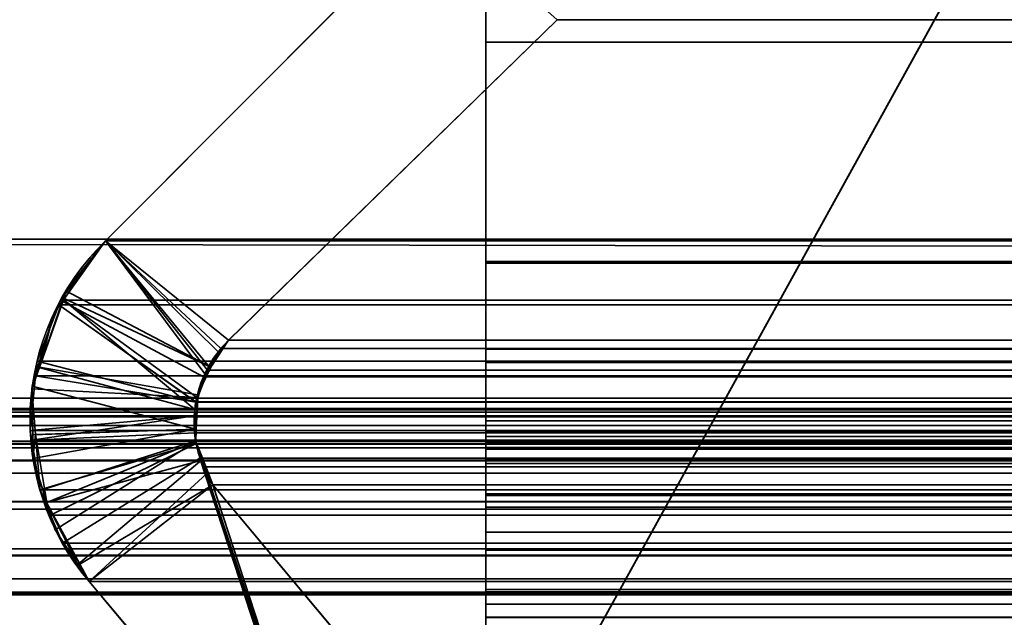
# Model space of a CAD drawing. Header units: millimetres. Extents: x -603 to 3703, y -115 to 249.
# Tile 556 of 656: x 1038.23 to 1041.97, y 1.21 to 3.48. Entities that reach past the tile are written whole.
import ezdxf

# ---------------------------------------------------------------- set-up
doc = ezdxf.new("R2010")
doc.units = ezdxf.units.MM
doc.layers.add('152', color=7, linetype='Continuous', true_color=0xffffff)

# ---------------------------------------------------------------- blocks, each defined once
blk = doc.blocks.new('UG_SURFACE_002')
at = {"layer": '152', "color": 252, "linetype": 'Continuous', "lineweight": 35}
for points in [[(2165, -13.4, 2212.25), (2165, 230.4, 2212.25), (835, 230.4, 2212.25), (835, -13.4, 2212.25)], [(985, -13.4, 2062.2499), (985, 230.4, 2062.2499), (2015.0001, 230.4, 2062.2499), (2015.0001, -13.4, 2062.2499)]]:
    blk.add_3dface(points, dxfattribs=at)
blk = doc.blocks.new('UG_SURFACE_113')
at = {"layer": '152', "color": 7, "linetype": 'Continuous', "lineweight": 35}
for points in [[(1040.271, 3.4787, -8.75), (1039.0229, 2.2621, -8.75), (1038.5557, 2.6395, -8.75), (1039.8064, 3.8936, -8.75)], [(1039.0229, 2.2621, 2008.2271), (1040.271, 3.4787, 2006.979), (1039.8064, 3.8936, 2007.4437), (1038.5557, 2.6395, 2008.6942)], [(1039.8064, 3.8936, -8.75), (1038.5557, 2.6395, -8.75), (1038.5557, 2.6395, 2008.6942), (1039.8064, 3.8936, 2007.4437)], [(1040.271, 3.4787, 2006.979), (1039.0229, 2.2621, 2008.2271), (1039.0229, 2.2621, -8.75), (1040.271, 3.4787, -8.75)], [(1038.9063, 2.0413, 2008.3437), (1038.9322, 2.1339, 2008.3179), (1038.5557, 2.6395, 2008.6942), (1038.396, 2.4145, 2008.8539)], [(1038.4043, 2.4487, -8.75), (1038.396, 2.4145, 2008.8539), (1038.5557, 2.6395, 2008.6942)], [(1038.4043, 2.4487, -8.75), (1038.5557, 2.6395, -8.75), (1038.983, 2.2174, -8.75), (1038.955, 2.1594, -8.75)], [(1038.5557, 2.6395, 2008.6942), (1038.5557, 2.6395, -8.75), (1038.4043, 2.4487, -8.75)], [(1039.0229, 2.2621, -8.75), (1038.983, 2.2174, -8.75), (1038.5557, 2.6395, -8.75)], [(1038.5557, 2.6395, 2008.6942), (1038.9322, 2.1339, 2008.3179), (1038.95, 2.1591, 2008.3001)], [(1038.95, 2.1591, 2008.3001), (1039.0229, 2.2621, 2008.2271), (1038.5557, 2.6395, 2008.6942)], [(1038.955, 2.1594, -8.75), (1038.395, 2.4216, -8.75), (1038.4043, 2.4487, -8.75)], [(1038.4043, 2.4487, -8.75), (1038.395, 2.4216, -8.75), (1038.396, 2.4145, 2008.8539)], [(1038.396, 2.4145, 2008.8539), (1038.357, 2.3595, 2008.893), (1038.2984, 2.1593, 2008.9517), (1038.8944, 1.9984, 2008.3556)], [(1038.955, 2.1594, -8.75), (1038.9044, 2.0549, -8.75), (1038.3043, 2.1591, -8.75), (1038.395, 2.4216, -8.75)], [(1038.396, 2.4145, 2008.8539), (1038.395, 2.4216, -8.75), (1038.3043, 2.1591, -8.75)], [(1038.3043, 2.1591, -8.75), (1038.357, 2.3595, 2008.893), (1038.396, 2.4145, 2008.8539)], [(1038.396, 2.4145, 2008.8539), (1038.8944, 1.9984, 2008.3556), (1038.9063, 2.0413, 2008.3437)], [(1038.3043, 2.1591, -8.75), (1038.2984, 2.1593, 2008.9517), (1038.357, 2.3595, 2008.893)], [(1039.0229, 2.2621, 2008.2271), (1038.95, 2.1591, 2008.3001), (1038.955, 2.1594, -8.75)], [(1038.955, 2.1594, -8.75), (1038.983, 2.2174, -8.75), (1039.0229, 2.2621, 2008.2271)], [(1038.983, 2.2174, -8.75), (1039.0229, 2.2621, -8.75), (1039.0229, 2.2621, 2008.2271)], [(1038.2758, 2.0769, -8.75), (1038.2771, 2.0869, 2008.9729), (1038.2984, 2.1593, 2008.9517)], [(1038.2984, 2.1593, 2008.9517), (1038.3043, 2.1591, -8.75), (1038.2758, 2.0769, -8.75)], [(1038.2758, 2.0769, -8.75), (1038.3043, 2.1591, -8.75), (1038.9044, 2.0549, -8.75), (1038.904, 2.0437, -8.75)], [(1038.8967, 1.9241, 2008.3532), (1038.8944, 1.9984, 2008.3556), (1038.2984, 2.1593, 2008.9517), (1038.2771, 2.0869, 2008.9729)], [(1038.904, 2.0437, -8.75), (1038.9044, 2.0549, -8.75), (1038.95, 2.1591, 2008.3001)], [(1038.95, 2.1591, 2008.3001), (1038.9322, 2.1339, 2008.3179), (1038.904, 2.0437, -8.75)], [(1038.9322, 2.1339, 2008.3179), (1038.9063, 2.0413, 2008.3437), (1038.904, 2.0437, -8.75)], [(1038.9044, 2.0549, -8.75), (1038.955, 2.1594, -8.75), (1038.95, 2.1591, 2008.3001)], [(1038.2788, 1.902, 2008.9712), (1038.2771, 2.0869, 2008.9729), (1038.2758, 2.0769, -8.75)], [(1038.904, 2.0437, -8.75), (1038.8993, 1.9236, -8.75), (1038.2897, 1.9034, -8.75), (1038.2758, 2.0769, -8.75)], [(1038.2758, 2.0769, -8.75), (1038.2897, 1.9034, -8.75), (1038.2788, 1.902, 2008.9712)], [(1038.2771, 2.0869, 2008.9729), (1038.2788, 1.902, 2008.9712), (1038.8967, 1.9241, 2008.3532)], [(1038.9063, 2.0413, 2008.3437), (1038.8944, 1.9984, 2008.3556), (1038.8993, 1.9236, -8.75)], [(1038.8993, 1.9236, -8.75), (1038.904, 2.0437, -8.75), (1038.9063, 2.0413, 2008.3437)], [(1038.8944, 1.9984, 2008.3556), (1038.8967, 1.9241, 2008.3532), (1038.8993, 1.9236, -8.75)], [(1038.8967, 1.9241, 2008.3532), (1038.2788, 1.902, 2008.9712), (1038.2797, 1.8123, 2008.9703)], [(1038.2797, 1.8123, 2008.9703), (1038.3317, 1.6459, 2008.9183), (1038.8981, 1.8769, 2008.3518), (1038.8967, 1.9241, 2008.3532)], [(1038.8993, 1.9236, -8.75), (1038.8976, 1.8796, -8.75), (1038.3066, 1.6913, -8.75), (1038.2897, 1.9034, -8.75)], [(1038.8993, 1.9236, -8.75), (1038.8967, 1.9241, 2008.3532), (1038.8981, 1.8769, 2008.3518)], [(1038.8981, 1.8769, 2008.3518), (1038.8976, 1.8796, -8.75), (1038.8993, 1.9236, -8.75)], [(1038.2797, 1.8123, 2008.9703), (1038.2788, 1.902, 2008.9712), (1038.2897, 1.9034, -8.75)], [(1038.3317, 1.6459, 2008.9183), (1038.2797, 1.8123, 2008.9703), (1038.2897, 1.9034, -8.75)], [(1038.2897, 1.9034, -8.75), (1038.3066, 1.6913, -8.75), (1038.3317, 1.6459, 2008.9183)], [(1038.3315, 1.645, -8.75), (1038.3066, 1.6913, -8.75), (1038.8976, 1.8796, -8.75), (1038.9258, 1.8076, -8.75)], [(1038.8981, 1.8769, 2008.3518), (1038.3317, 1.6459, 2008.9183), (1038.3643, 1.542, 2008.8856)], [(1038.3643, 1.542, 2008.8856), (1038.45, 1.4105, 2008.8), (1038.9214, 1.807, 2008.3287), (1038.8981, 1.8769, 2008.3518)], [(1038.8976, 1.8796, -8.75), (1038.8981, 1.8769, 2008.3518), (1038.9214, 1.807, 2008.3287)], [(1038.9214, 1.807, 2008.3287), (1038.9258, 1.8076, -8.75), (1038.8976, 1.8796, -8.75)], [(1038.9258, 1.8076, -8.75), (1038.9628, 1.7131, -8.75), (1038.4572, 1.4111, -8.75), (1038.3315, 1.645, -8.75)], [(1038.45, 1.4105, 2008.8), (1038.4927, 1.345, 2008.7574), (1038.939, 1.754, 2008.311), (1038.9214, 1.807, 2008.3287)], [(1038.9258, 1.8076, -8.75), (1038.9214, 1.807, 2008.3287), (1038.939, 1.754, 2008.311)], [(1038.9258, 1.8076, -8.75), (1038.939, 1.754, 2008.311), (1038.9628, 1.7131, 2008.2872)], [(1038.9628, 1.7131, 2008.2872), (1038.9628, 1.7131, -8.75), (1038.9258, 1.8076, -8.75)], [(1038.9628, 1.7131, 2008.2872), (1038.939, 1.754, 2008.311), (1038.4927, 1.345, 2008.7574)], [(1038.3066, 1.6913, -8.75), (1038.3315, 1.645, -8.75), (1038.3317, 1.6459, 2008.9183)], [(1038.4927, 1.345, -8.75), (1038.4572, 1.4111, -8.75), (1038.9628, 1.7131, -8.75)], [(1038.9628, 1.7131, -8.75), (1039.515, 1.0529, -8.75), (1039.4311, 0.2303, -8.75), (1038.4927, 1.345, -8.75)], [(1039.515, 1.0529, 2007.735), (1038.9628, 1.7131, 2008.2872), (1038.4927, 1.345, 2008.7574), (1039.4311, 0.2303, 2007.8189)], [(1038.9628, 1.7131, 2008.2872), (1039.515, 1.0529, 2007.735), (1039.515, 1.0529, -8.75), (1038.9628, 1.7131, -8.75)], [(1038.3643, 1.542, 2008.8856), (1038.3317, 1.6459, 2008.9183), (1038.3315, 1.645, -8.75)], [(1038.3315, 1.645, -8.75), (1038.4572, 1.4111, -8.75), (1038.45, 1.4105, 2008.8)], [(1038.45, 1.4105, 2008.8), (1038.3643, 1.542, 2008.8856), (1038.3315, 1.645, -8.75)], [(1038.4927, 1.345, 2008.7574), (1038.45, 1.4105, 2008.8), (1038.4572, 1.4111, -8.75)], [(1038.4572, 1.4111, -8.75), (1038.4927, 1.345, -8.75), (1038.4927, 1.345, 2008.7574)], [(1038.4927, 1.345, -8.75), (1039.4311, 0.2303, -8.75), (1039.4311, 0.2303, 2007.8189), (1038.4927, 1.345, 2008.7574)]]:
    blk.add_3dface(points, dxfattribs=at)
blk = doc.blocks.new('UG_SURFACE_114')
at = {"layer": '152', "color": 7, "linetype": 'Continuous', "lineweight": 35}
for points in [[(1974.175, 2.6459, 2021.425), (1974.1284, 5.9608, 2021.3785), (1025.8716, 5.9608, 2021.3785), (1025.825, 2.6459, 2021.425)], [(1026.7951, 2.0412, 2020.4549), (1026.8776, 4.9715, 2020.3724), (1973.1224, 4.9715, 2020.3724), (1973.2049, 2.0412, 2020.4549)], [(1038.5557, 2.6395, 2008.6942), (1039.8064, 3.8936, 2007.4437), (1040.271, 3.4787, 2006.979), (1039.0229, 2.2621, 2008.2271)], [(1039.8064, 3.8936, 2007.4437), (1038.5557, 2.6395, 2008.6942), (1961.4443, 2.6395, 2008.6942), (1960.1936, 3.8936, 2007.4437)], [(1959.729, 3.4787, 2006.979), (1960.9771, 2.2621, 2008.2271), (1039.0229, 2.2621, 2008.2271), (1040.271, 3.4787, 2006.979)], [(1974.1695, 1.0733, 2021.4195), (1025.825, 2.6459, 2021.425), (1025.7392, 0.3108, 2021.5108)], [(1974.1695, 1.0733, 2021.4195), (1974.175, 2.6459, 2021.425), (1025.825, 2.6459, 2021.425)], [(1038.9432, 2.1485, 2008.307), (1038.927, 2.1222, 2008.3232), (1038.3841, 2.4134, 2008.8658), (1038.5557, 2.6395, 2008.6942)], [(1961.6159, 2.4134, 2008.8658), (1961.4443, 2.6395, 2008.6942), (1038.5557, 2.6395, 2008.6942), (1038.3841, 2.4134, 2008.8658)], [(1038.5557, 2.6395, 2008.6942), (1038.9938, 2.2307, 2008.2562), (1038.9432, 2.1485, 2008.307)], [(1039.0229, 2.2621, 2008.2271), (1038.9938, 2.2307, 2008.2562), (1038.5557, 2.6395, 2008.6942)], [(1038.8983, 2.026, 2008.3516), (1038.295, 2.1819, 2008.955), (1038.3775, 2.3964, 2008.8725)], [(1961.705, 2.1819, 2008.955), (1961.6225, 2.3964, 2008.8725), (1038.3775, 2.3964, 2008.8725), (1038.295, 2.1819, 2008.955)], [(1038.3775, 2.3964, 2008.8725), (1038.3841, 2.4134, 2008.8658), (1038.927, 2.1222, 2008.3232), (1038.8988, 2.0275, 2008.3513)], [(1038.3841, 2.4134, 2008.8658), (1038.3775, 2.3964, 2008.8725), (1961.6225, 2.3964, 2008.8725)], [(1038.8988, 2.0275, 2008.3513), (1038.8983, 2.026, 2008.3516), (1038.3775, 2.3964, 2008.8725)], [(1038.3841, 2.4134, 2008.8658), (1961.6225, 2.3964, 2008.8725), (1961.6159, 2.4134, 2008.8658)], [(1961.0555, 2.1585, 2008.3055), (1038.9938, 2.2307, 2008.2562), (1039.0229, 2.2621, 2008.2271)], [(1039.0229, 2.2621, 2008.2271), (1960.9771, 2.2621, 2008.2271), (1961.0555, 2.1585, 2008.3055)], [(1961.0584, 2.151, 2008.3084), (1038.9432, 2.1485, 2008.307), (1038.9938, 2.2307, 2008.2562)], [(1961.0555, 2.1585, 2008.3055), (1961.0584, 2.151, 2008.3084), (1038.9938, 2.2307, 2008.2562)], [(1038.2897, 2.1271, 2008.9602), (1038.295, 2.1819, 2008.955), (1038.8983, 2.026, 2008.3516)], [(1038.295, 2.1819, 2008.955), (1038.2897, 2.1271, 2008.9602), (1961.7103, 2.1271, 2008.9602)], [(1038.295, 2.1819, 2008.955), (1961.7103, 2.1271, 2008.9602), (1961.705, 2.1819, 2008.955)], [(1961.0955, 2.0554, 2008.3454), (1038.927, 2.1222, 2008.3232), (1038.9432, 2.1485, 2008.307)], [(1038.9432, 2.1485, 2008.307), (1961.0584, 2.151, 2008.3084), (1961.0955, 2.0554, 2008.3454)], [(1038.8983, 2.026, 2008.3516), (1038.8924, 1.975, 2008.3575), (1038.2693, 1.9194, 2008.9808), (1038.2897, 2.1271, 2008.9602)], [(1961.7307, 1.9194, 2008.9808), (1038.2897, 2.1271, 2008.9602), (1038.2693, 1.9194, 2008.9808)], [(1961.7307, 1.9194, 2008.9808), (1961.7103, 2.1271, 2008.9602), (1038.2897, 2.1271, 2008.9602)], [(1961.0989, 2.027, 2008.3489), (1038.8988, 2.0275, 2008.3513), (1038.927, 2.1222, 2008.3232)], [(1961.0955, 2.0554, 2008.3454), (1961.0989, 2.027, 2008.3489), (1038.927, 2.1222, 2008.3232)], [(1026.7959, 2.002, 2020.4542), (1026.7951, 2.0412, 2020.4549), (1973.2049, 2.0412, 2020.4549)], [(1026.7959, 2.002, 2020.4542), (1973.2049, 2.0412, 2020.4549), (1973.2012, 1.9603, 2020.4513)], [(1038.8924, 1.975, 2008.3575), (1038.8983, 2.026, 2008.3516), (1961.1057, 1.9097, 2008.3556)], [(1961.1082, 1.9483, 2008.3582), (1038.8983, 2.026, 2008.3516), (1038.8988, 2.0275, 2008.3513)], [(1961.1082, 1.9483, 2008.3582), (1961.1057, 1.9097, 2008.3556), (1038.8983, 2.026, 2008.3516)], [(1038.8988, 2.0275, 2008.3513), (1961.0989, 2.027, 2008.3489), (1961.1082, 1.9483, 2008.3582)], [(1026.7959, 2.002, 2020.4542), (1973.2012, 1.9603, 2020.4513), (1973.1883, 1.8784, 2020.4382)], [(1973.1883, 1.8784, 2020.4382), (1026.8117, 1.8784, 2020.4382), (1026.7959, 2.002, 2020.4542)], [(1029.6266, 1.997, 2017.6234), (1027.7102, 1.295, 2019.5398), (1972.2898, 1.295, 2019.5398), (1970.3734, 1.997, 2017.6234)], [(1029.6266, 1.997, 2017.6234), (1970.3734, 1.997, 2017.6234), (1970.2933, 2.0043, 2017.5433)], [(1970.2933, 2.0043, 2017.5433), (1029.7083, 1.9879, 2017.5416), (1029.6266, 1.997, 2017.6234)], [(1970.2933, 2.0043, 2017.5433), (1970.291, 2.0038, 2017.5412), (1029.7083, 1.9879, 2017.5416)], [(1029.8337, 1.974, 2017.4162), (1029.7083, 1.9879, 2017.5416), (1970.291, 2.0038, 2017.5412)], [(1970.291, 2.0038, 2017.5412), (1970.1668, 1.974, 2017.4167), (1029.8337, 1.974, 2017.4162)], [(1029.8662, 1.9704, 2017.3838), (1029.8337, 1.974, 2017.4162), (1970.1668, 1.974, 2017.4167)], [(1029.8662, 1.9704, 2017.3838), (1970.1668, 1.974, 2017.4167), (1970.1148, 1.9616, 2017.365)], [(1970.1148, 1.9616, 2017.365), (1029.9113, 1.938, 2017.3388), (1029.8662, 1.9704, 2017.3838)], [(1970.1148, 1.9616, 2017.365), (1970.0878, 1.941, 2017.3378), (1029.9113, 1.938, 2017.3388)], [(1038.2754, 1.8818, 2008.9746), (1038.2693, 1.9194, 2008.9808), (1038.8924, 1.975, 2008.3575)], [(1038.2754, 1.8818, 2008.9746), (1038.8924, 1.975, 2008.3575), (1038.8967, 1.9101, 2008.3532)], [(1961.1057, 1.9097, 2008.3556), (1038.8967, 1.9101, 2008.3532), (1038.8924, 1.975, 2008.3575)], [(1030.0065, 1.8695, 2017.2434), (1029.9113, 1.938, 2017.3388), (1970.0878, 1.941, 2017.3378)], [(1030.0065, 1.8695, 2017.2434), (1970.0878, 1.941, 2017.3378), (1969.9935, 1.8695, 2017.2434)], [(1038.2693, 1.9194, 2008.9808), (1038.2754, 1.8818, 2008.9746), (1961.7246, 1.8818, 2008.9746), (1961.7307, 1.9194, 2008.9808)], [(1038.8967, 1.9101, 2008.3532), (1038.8993, 1.8701, 2008.3506), (1038.3061, 1.6931, 2008.944), (1038.2754, 1.8818, 2008.9746)], [(1038.8967, 1.9101, 2008.3532), (1961.1057, 1.9097, 2008.3556), (1961.1048, 1.8959, 2008.3547)], [(1038.8993, 1.8701, 2008.3506), (1038.8967, 1.9101, 2008.3532), (1961.1048, 1.8959, 2008.3547)], [(1026.8117, 1.8784, 2020.4382), (1973.1883, 1.8784, 2020.4382), (1973.1793, 1.8544, 2020.4294)], [(1973.1793, 1.8544, 2020.4294), (1026.8185, 1.8526, 2020.4315), (1026.8117, 1.8784, 2020.4382)], [(1961.7246, 1.8818, 2008.9746), (1038.2754, 1.8818, 2008.9746), (1038.3061, 1.6931, 2008.944)], [(1961.6939, 1.6931, 2008.944), (1961.7246, 1.8818, 2008.9746), (1038.3061, 1.6931, 2008.944)], [(1038.3465, 1.5969, 2008.9035), (1038.3061, 1.6931, 2008.944), (1038.8993, 1.8701, 2008.3506)], [(1038.8993, 1.8701, 2008.3506), (1038.9141, 1.8134, 2008.3358), (1038.3912, 1.4909, 2008.8589), (1038.3465, 1.5969, 2008.9035)], [(1961.1048, 1.8959, 2008.3547), (1038.9141, 1.8134, 2008.3358), (1038.8993, 1.8701, 2008.3506)], [(1038.9141, 1.8134, 2008.3358), (1961.1048, 1.8959, 2008.3547), (1961.0796, 1.7957, 2008.3296)], [(1026.8308, 1.8061, 2020.4191), (1026.8185, 1.8526, 2020.4315), (1973.1793, 1.8544, 2020.4294)], [(1026.8308, 1.8061, 2020.4191), (1973.1793, 1.8544, 2020.4294), (1973.1114, 1.6712, 2020.3614)], [(1969.9935, 1.8695, 2017.2434), (1030.0086, 1.8664, 2017.2415), (1030.0065, 1.8695, 2017.2434)], [(1969.9935, 1.8695, 2017.2434), (1969.9914, 1.8664, 2017.2415), (1030.0086, 1.8664, 2017.2415)], [(1030.0086, 1.8664, 2017.2415), (1969.9914, 1.8664, 2017.2415), (1969.9214, 1.7573, 2017.1714), (1030.0786, 1.7573, 2017.1714)], [(1026.8308, 1.8061, 2020.4191), (1973.1114, 1.6712, 2020.3614), (1973.0958, 1.65, 2020.3459)], [(1973.0958, 1.65, 2020.3459), (1026.9051, 1.6498, 2020.345), (1026.8308, 1.8061, 2020.4191)], [(1038.9141, 1.8134, 2008.3358), (1039.4311, 0.2303, 2007.8189), (1038.4927, 1.345, 2008.7574), (1038.3912, 1.4909, 2008.8589)], [(1038.9141, 1.8134, 2008.3358), (1039.4624, 0.1807, 2007.7875), (1039.4311, 0.2303, 2007.8189)], [(1039.4624, 0.1807, 2007.7875), (1038.9141, 1.8134, 2008.3358), (1038.9301, 1.7805, 2008.3199)], [(1038.9141, 1.8134, 2008.3358), (1961.0796, 1.7957, 2008.3296), (1961.0711, 1.7793, 2008.321)], [(1961.0711, 1.7793, 2008.321), (1038.9301, 1.7805, 2008.3199), (1038.9141, 1.8134, 2008.3358)], [(1038.9301, 1.7805, 2008.3199), (1038.9628, 1.7131, 2008.2872), (1039.4624, 0.1807, 2007.7875)], [(1038.9301, 1.7805, 2008.3199), (1961.0711, 1.7793, 2008.321), (1961.0372, 1.7131, 2008.2872)], [(1961.0372, 1.7131, 2008.2872), (1038.9628, 1.7131, 2008.2872), (1038.9301, 1.7805, 2008.3199)], [(1030.0786, 1.7573, 2017.1714), (1969.9214, 1.7573, 2017.1714), (1969.2748, 1.0739, 2016.5248), (1030.7252, 1.0739, 2016.5248)], [(1038.3061, 1.6931, 2008.944), (1038.3465, 1.5969, 2008.9035), (1961.6535, 1.5969, 2008.9035), (1961.6939, 1.6931, 2008.944)], [(1039.4624, 0.1807, 2007.7875), (1038.9628, 1.7131, 2008.2872), (1039.515, 1.0529, 2007.735)], [(1961.0372, 1.7131, 2008.2872), (1960.485, 1.0529, 2007.735), (1039.515, 1.0529, 2007.735), (1038.9628, 1.7131, 2008.2872)], [(1026.9051, 1.6498, 2020.345), (1973.0958, 1.65, 2020.3459), (1972.993, 1.5104, 2020.2429)], [(1026.9184, 1.6214, 2020.3316), (1026.9051, 1.6498, 2020.345), (1972.993, 1.5104, 2020.2429)], [(1026.9184, 1.6214, 2020.3316), (1972.993, 1.5104, 2020.2429), (1972.9424, 1.4748, 2020.1924)], [(1972.9424, 1.4748, 2020.1924), (1027.0568, 1.4692, 2020.1933), (1026.9184, 1.6214, 2020.3316)], [(1961.6535, 1.5969, 2008.9035), (1038.3465, 1.5969, 2008.9035), (1038.3912, 1.4909, 2008.8589)], [(1961.6088, 1.4909, 2008.8589), (1961.6535, 1.5969, 2008.9035), (1038.3912, 1.4909, 2008.8589)], [(1027.079, 1.4448, 2020.1712), (1027.0568, 1.4692, 2020.1933), (1972.9424, 1.4748, 2020.1924)], [(1027.079, 1.4448, 2020.1712), (1972.9424, 1.4748, 2020.1924), (1972.7571, 1.3446, 2020.0071)], [(1038.3912, 1.4909, 2008.8589), (1038.4927, 1.345, 2008.7574), (1961.5073, 1.345, 2008.7574), (1961.6088, 1.4909, 2008.8589)], [(1027.079, 1.4448, 2020.1712), (1972.7571, 1.3446, 2020.0071), (1972.7485, 1.3429, 2019.9986)], [(1972.7485, 1.3429, 2019.9986), (1027.2546, 1.3554, 2019.9955), (1027.079, 1.4448, 2020.1712)], [(1027.3538, 1.3048, 2019.8963), (1027.2546, 1.3554, 2019.9955), (1972.7485, 1.3429, 2019.9986)], [(1027.47, 1.3016, 2019.7799), (1027.3538, 1.3048, 2019.8963), (1972.7485, 1.3429, 2019.9986)], [(1972.7485, 1.3429, 2019.9986), (1972.5286, 1.3, 2019.7787), (1027.47, 1.3016, 2019.7799)], [(1038.4927, 1.345, 2008.7574), (1039.4311, 0.2303, 2007.8189), (1960.5689, 0.2303, 2007.8189), (1961.5073, 1.345, 2008.7574)], [(1027.47, 1.3016, 2019.7799), (1972.5286, 1.3, 2019.7787), (1972.4199, 1.2788, 2019.67)], [(1027.7102, 1.295, 2019.5398), (1027.47, 1.3016, 2019.7799), (1972.4199, 1.2788, 2019.67)], [(1972.4199, 1.2788, 2019.67), (1972.2898, 1.295, 2019.5398), (1027.7102, 1.295, 2019.5398)]]:
    blk.add_3dface(points, dxfattribs=at)
blk = doc.blocks.new('UG_SURFACE_119')
at = {"layer": '152', "color": 252, "linetype": 'Continuous', "lineweight": 35}
for points in [[(1042.0001, 4.0145, -7.75), (1026, 4.0145, -7.75), (1026, -24.9528, -7.75), (1974, -24.9528, -7.75)], [(1026, -24.9528, -8.75), (1026, 4.0145, -8.75), (1042.0001, 4.0145, -8.75)], [(1042.0001, 4.0145, -8.75), (1957.9999, 4.0145, -8.75), (1026, -24.9528, -8.75)], [(1957.9999, 4.0145, -8.75), (1974, 4.0145, -8.75), (1974, -24.9528, -8.75), (1026, -24.9528, -8.75)]]:
    blk.add_3dface(points, dxfattribs=at)
blk = doc.blocks.new('UG_SURFACE_121')
at = {"layer": '152', "color": 206, "linetype": 'Continuous', "lineweight": 35}
for points in [[(1040, 6.2802, -5.3703), (1040, 6.4009, -5.4916), (1040, 5.8754, -6.6284), (1040, 2.5605, -6.675)], [(1040, 4.8861, -5.6224), (1040, 5.0553, -5.5816), (1040, 6.2802, -5.3703), (1040, 2.5605, -6.675)], [(1040, 5.8754, -6.6284), (1960, 5.8754, -6.6284), (1960, 2.5605, -6.675), (1040, 2.5605, -6.675)], [(1040, 1.9558, -5.7049), (1960, 1.9558, -5.7049), (1960, 4.8861, -5.6224), (1040, 4.8861, -5.6224)], [(1040, 1.9558, -5.7049), (1040, 4.8861, -5.6224), (1040, 2.5605, -6.675)], [(1040, 3.8082, 7.3063), (1960, 3.8082, 7.3063), (1960, 2.554, 6.0557), (1040, 2.554, 6.0557)], [(1040, 3.8082, 7.3063), (1040, 2.554, 6.0557), (1040, 2.1767, 6.523), (1040, 3.3933, 7.7711)], [(1040, 3.3933, 7.7711), (1040, 3.5915, 7.9087), (1040, 3.8082, 7.3063)], [(1040, 3.3933, 7.7711), (1960, 3.3933, 7.7711), (1960, 3.5915, 7.9087), (1040, 3.5915, 7.9087)], [(1040, 2.1767, 6.523), (1960, 2.1767, 6.523), (1960, 3.3933, 7.7711), (1040, 3.3933, 7.7711)], [(1040, 2.5605, -6.675), (1040, 1.3065, -6.6752), (1040, 1.8739, -5.7011), (1040, 1.9558, -5.7049)], [(1040, 2.5605, -6.675), (1960, 2.5605, -6.675), (1960, 1.3065, -6.6752), (1040, 1.3065, -6.6752)], [(1040, 2.554, 6.0557), (1960, 2.554, 6.0557), (1960, 2.2282, 5.8371), (1040, 2.2282, 5.8371)], [(1040, 2.554, 6.0557), (1040, 2.2282, 5.8371), (1040, 2.0275, 6.4231), (1040, 2.1767, 6.523)], [(1040, 2.2282, 5.8371), (1960, 2.2282, 5.8371), (1960, 1.8476, 5.7688), (1040, 1.8476, 5.7688)], [(1040, 2.2282, 5.8371), (1040, 1.8476, 5.7688), (1040, 1.8546, 6.3919), (1040, 2.0275, 6.4231)], [(1040, 2.0275, 6.4231), (1960, 2.0275, 6.4231), (1960, 2.1767, 6.523), (1040, 2.1767, 6.523)], [(1040, 1.8546, 6.3919), (1960, 1.8546, 6.3919), (1960, 2.0275, 6.4231), (1040, 2.0275, 6.4231)], [(1040, 1.8739, -5.7011), (1960, 1.8739, -5.7011), (1960, 1.9558, -5.7049), (1040, 1.9558, -5.7049)], [(1040, 1.9176, -2.8292), (1960, 1.9176, -2.8292), (1960, 1.9116, -2.8734), (1040, 1.9116, -2.8734)], [(1040, 1.8955, -2.6605), (1960, 1.8955, -2.6605), (1960, 1.9176, -2.8292), (1040, 1.9176, -2.8292)], [(1040, 1.0475, -3.0515), (1040, 1.0485, -2.9763), (1040, 1.9176, -2.8292), (1040, 1.9116, -2.8734)], [(1040, 1.8955, -2.6605), (1040, 1.9176, -2.8292), (1040, 1.0485, -2.9763)], [(1040, 1.9116, -2.8734), (1960, 1.9116, -2.8734), (1960, 1.2096, -4.7899), (1040, 1.2096, -4.7899)], [(1040, 1.9116, -2.8734), (1040, 1.2096, -4.7899), (1040, 0.5137, -4.5084), (1040, 1.0475, -3.0515)], [(1040, 1.8102, -2.5192), (1960, 1.8102, -2.5192), (1960, 1.8955, -2.6605), (1040, 1.8955, -2.6605)], [(1040, 1.0485, -2.9763), (1040, 1.0154, -2.8853), (1040, 1.8102, -2.5192), (1040, 1.8955, -2.6605)], [(1040, 1.793, -5.6883), (1960, 1.793, -5.6883), (1960, 1.8739, -5.7011), (1040, 1.8739, -5.7011)], [(1040, 1.3065, -6.6752), (1040, 1.793, -5.6883), (1040, 1.8739, -5.7011)], [(1040, 1.6789, 6.4339), (1040, 1.8546, 6.3919), (1040, 1.8476, 5.7688), (1040, 1.465, 5.8602)], [(1040, 1.6789, 6.4339), (1960, 1.6789, 6.4339), (1960, 1.8546, 6.3919), (1040, 1.8546, 6.3919)], [(1040, 1.8476, 5.7688), (1960, 1.8476, 5.7688), (1960, 1.465, 5.8602), (1040, 1.465, 5.8602)], [(1040, 1.6719, -2.4214), (1960, 1.6719, -2.4214), (1960, 1.8102, -2.5192), (1040, 1.8102, -2.5192)], [(1040, 1.6719, -2.4214), (1040, 1.8102, -2.5192), (1040, 1.0154, -2.8853)], [(1040, 1.5332, -5.5797), (1960, 1.5332, -5.5797), (1960, 1.793, -5.6883), (1040, 1.793, -5.6883)], [(1040, 1.3065, -6.6752), (1040, 1.5332, -5.5797), (1040, 1.793, -5.6883)], [(1040, 1.6277, 6.4628), (1040, 1.6789, 6.4339), (1040, 1.465, 5.8602), (1040, 1.2595, 5.9927)], [(1040, 1.6277, 6.4628), (1960, 1.6277, 6.4628), (1960, 1.6789, 6.4339), (1040, 1.6789, 6.4339)], [(1040, 0.462, -1.2172), (1960, 0.462, -1.2172), (1960, 1.6719, -2.4214), (1040, 1.6719, -2.4214)], [(1040, 1.6719, -2.4214), (1040, 1.0154, -2.8853), (1040, 0.9477, -2.8143)], [(1040, 0.9477, -2.8143), (1040, -0.2819, -1.5519), (1040, 0.462, -1.2172), (1040, 1.6719, -2.4214)], [(1040, 0.9675, 7.015), (1040, 1.6277, 6.4628), (1040, 1.2595, 5.9927), (1040, 0.1449, 6.9311)], [(1040, 0.9675, 7.015), (1960, 0.9675, 7.015), (1960, 1.6277, 6.4628), (1040, 1.6277, 6.4628)], [(1040, 1.3152, -5.3599), (1960, 1.3152, -5.3599), (1960, 1.5332, -5.5797), (1040, 1.5332, -5.5797)], [(1040, 1.3152, -5.3599), (1040, 1.5332, -5.5797), (1040, 1.3065, -6.6752), (1040, 0.4644, -5.6926)], [(1040, 1.465, 5.8602), (1960, 1.465, 5.8602), (1960, 1.2595, 5.9927), (1040, 1.2595, 5.9927)], [(1040, 1.209, -5.1029), (1960, 1.209, -5.1029), (1960, 1.3152, -5.3599), (1040, 1.3152, -5.3599)], [(1040, 1.209, -5.1029), (1040, 1.3152, -5.3599), (1040, 0.4644, -5.6926), (1040, 0.467, -5.6874)], [(1040, -1.3685, -5.7858), (1040, 0.4644, -5.6926), (1040, 1.3065, -6.6752), (1040, -1.7028, -6.7598)], [(1040, 1.3065, -6.6752), (1960, 1.3065, -6.6752), (1960, -1.7028, -6.7598), (1040, -1.7028, -6.7598)], [(1040, 1.2595, 5.9927), (1960, 1.2595, 5.9927), (1960, 0.1449, 6.9311), (1040, 0.1449, 6.9311)]]:
    blk.add_3dface(points, dxfattribs=at)
blk = doc.blocks.new('UG_SURFACE_163')
at = {"layer": '152', "color": 252, "linetype": 'Continuous', "lineweight": 35}
for points in [[(1023.5, -30.32, 2023.7501), (1976.5, -30.32, 2023.7501), (1976.5, 62.52, 2023.7501), (1023.5, 62.52, 2023.7501)], [(1025, -30.32, 2022.2499), (1025, 62.52, 2022.2499), (1975, 62.52, 2022.2499), (1975, -30.32, 2022.2499)]]:
    blk.add_3dface(points, dxfattribs=at)

msp = doc.modelspace()

# ---------------------------------------------------------------- linework, layer by layer
at = {"layer": '152', "color": 251, "linetype": 'Continuous', "lineweight": -3, "true_color": 0x636466}
for p, q in [((1040, 2.5605, -6.675), (1040, 5.8754, -6.6284)), ((1040, 1.9558, -5.7049), (1040, 4.8861, -5.6224)), ((1038.5557, 2.6395, 2008.6943), (1039.8063, 3.8936, 2007.4437)), ((1039.8063, 3.8936, -8.75), (1038.5557, 2.6395, -8.75)), ((1038.5557, 2.6395, 2008.6943), (1039.8063, 3.8936, 2007.4437)), ((1040, 3.8082, 7.3063), (1040, 2.554, 6.0557)), ((1040.2711, 3.4787, -8.75), (1039.023, 2.2621, -8.75)), ((1040.2711, 3.4787, 2006.9789), (1039.023, 2.2621, 2008.227)), ((1040.2711, 3.4787, 2006.9789), (1039.023, 2.2621, 2008.227)), ((1040, 3.3933, 7.7711), (1040, 2.1767, 6.523)), ((1960, 3.3933, 7.7711), (1040, 3.3933, 7.7711)), ((1974.175, 2.6459, 2021.425), (1025.825, 2.6459, 2021.425)), ((1038.5557, 2.6395, 2008.6943), (1961.4443, 2.6395, 2008.6943)), ((1038.5557, 2.6395, -8.75), (1038.5557, 2.6395, 2008.6943)), ((1960, 2.5605, -6.675), (1040, 2.5605, -6.675)), ((1960, 2.554, 6.0557), (1040, 2.554, 6.0557)), ((1039.023, 2.2621, 2008.227), (1039.023, 2.2621, -8.75)), ((1960.977, 2.2621, 2008.227), (1039.023, 2.2621, 2008.227)), ((1960, 2.1767, 6.523), (1040, 2.1767, 6.523)), ((1026.7951, 2.0412, 2020.4549), (1973.2049, 2.0412, 2020.4549)), ((1029.6266, 1.997, 2017.6234), (1970.3734, 1.997, 2017.6234)), ((1960, 1.9558, -5.7049), (1040, 1.9558, -5.7049)), ((1040, 1.9116, -2.8734), (1040, 1.2096, -4.7899)), ((1960, 1.9116, -2.8734), (1040, 1.9116, -2.8734)), ((1026.8117, 1.8784, 2020.4383), (1973.1883, 1.8784, 2020.4383)), ((1960, 1.793, -5.6883), (1040, 1.793, -5.6883)), ((1030.0786, 1.7573, 2017.1714), (1969.9214, 1.7573, 2017.1714)), ((1038.9628, 1.7131, 2008.2872), (1039.515, 1.0529, 2007.735)), ((1038.9628, 1.7131, 2008.2872), (1038.9628, 1.7131, -8.75)), ((1961.0372, 1.7131, 2008.2872), (1038.9628, 1.7131, 2008.2872)), ((1038.9628, 1.7131, -8.75), (1039.515, 1.0529, -8.75)), ((1038.9628, 1.7131, 2008.2872), (1039.515, 1.0529, 2007.735)), ((1960, 1.6719, -2.4214), (1040, 1.6719, -2.4214)), ((1960, 1.6277, 6.4628), (1040, 1.6277, 6.4628)), ((1040, 1.6277, 6.4628), (1040, 0.9675, 7.015)), ((1038.4927, 1.345, 2008.7573), (1961.5073, 1.345, 2008.7573)), ((1038.4927, 1.345, -8.75), (1039.4311, 0.2303, -8.75)), ((1038.4927, 1.345, -8.75), (1038.4927, 1.345, 2008.7573)), ((1039.4311, 0.2303, 2007.8189), (1038.4927, 1.345, 2008.7573)), ((1039.4311, 0.2303, 2007.8189), (1038.4927, 1.345, 2008.7573)), ((1027.7101, 1.295, 2019.5399), (1972.2899, 1.295, 2019.5399)), ((1040, 1.2595, 5.9927), (1040, 0.1449, 6.9311)), ((1960, 1.2595, 5.9927), (1040, 1.2595, 5.9927)), ((1960, 1.2096, -4.7899), (1040, 1.2096, -4.7899))]:
    msp.add_line(p, q, dxfattribs=at)
for points in [[(1040, 3.8496, 7.9633), (1040, 3.6779, 7.9633), (1040, 3.5133, 7.8939), (1040, 3.3933, 7.7711)], [(1038.4927, 1.345, -8.75), (1038.1709, 1.7265, -8.75), (1038.1985, 2.2915, -8.75), (1038.5557, 2.6395, -8.75)], [(1038.5557, 2.6395, 2008.6943), (1038.1985, 2.2915, 2009.0515), (1038.1709, 1.7265, 2009.0791), (1038.4927, 1.345, 2008.7573)], [(1040, -3.142, -7.2183), (1040, -1.7534, -6.4096), (1040, 0.5843, -6.7322), (1040, 2.5605, -6.675)], [(1040, 2.554, 6.0557), (1040, 2.2061, 5.6985), (1040, 1.6411, 5.6709), (1040, 1.2595, 5.9927)], [(1038.9628, 1.7131, -8.75), (1038.8488, 1.8869, -8.75), (1038.8743, 2.117, -8.75), (1039.023, 2.2621, -8.75)], [(1039.023, 2.2621, 2008.227), (1038.8743, 2.117, 2008.3757), (1038.8488, 1.8869, 2008.4012), (1038.9628, 1.7131, 2008.2872)], [(1040, 2.1767, 6.523), (1040, 2.0316, 6.3743), (1040, 1.8015, 6.3488), (1040, 1.6277, 6.4628)], [(1040, 1.793, -5.6883), (1040, 1.8464, -5.6999), (1040, 1.9009, -5.7052), (1040, 1.9558, -5.7049)], [(1040, 1.6719, -2.4214), (1040, 1.8478, -2.4975), (1040, 1.9477, -2.6851), (1040, 1.9116, -2.8734)], [(1040, 1.2096, -4.7899), (1040, 1.1225, -5.1991), (1040, 1.3838, -5.6012), (1040, 1.793, -5.6883)], [(1040, -0.8212, 3.8876), (1040, -1.2212, 1.4855), (1040, -0.2626, -0.9414), (1040, 1.6719, -2.4214)]]:
    msp.add_open_spline(points, degree=3, dxfattribs=at)
for points, knots in [([(1038.5557, 2.6395, 2008.6943), (1038.4913, 2.5767, 2008.7587), (1038.4318, 2.501, 2008.8182), (1038.3462, 2.3438, 2008.9038), (1038.3151, 2.2651, 2008.9349), (1038.2749, 2.0983, 2008.9751), (1038.2657, 2.0076, 2008.9843), (1038.2724, 1.8421, 2008.9776), (1038.2853, 1.7647, 2008.9647), (1038.3271, 1.6205, 2008.9229), (1038.3565, 1.5522, 2008.8935), (1038.4213, 1.4376, 2008.8287), (1038.4557, 1.3888, 2008.7943), (1038.4927, 1.345, 2008.7573)], [0, 0, 0, 0, 0.216801, 0.216801, 0.388943, 0.388943, 0.56272, 0.56272, 0.714161, 0.714161, 0.867331, 0.867331, 1, 1, 1, 1]), ([(1038.9628, 1.7131, 2008.2872), (1038.9433, 1.7428, 2008.3067), (1038.9263, 1.7768, 2008.3237), (1038.908, 1.8316, 2008.342), (1038.903, 1.8507, 2008.347), (1038.8929, 1.9041, 2008.3571), (1038.8905, 1.94, 2008.3595), (1038.8934, 1.9922, 2008.3566), (1038.8954, 2.0093, 2008.3546), (1038.9042, 2.0598, 2008.3458), (1038.9142, 2.0924, 2008.3358), (1038.9445, 2.1632, 2008.3055), (1038.9678, 2.1999, 2008.2822), (1039.0032, 2.2419, 2008.2468), (1039.0129, 2.2523, 2008.2371), (1039.023, 2.2621, 2008.227)], [0, 0, 0, 0, 0.1907, 0.1907, 0.284569, 0.284569, 0.449788, 0.449788, 0.529986, 0.529986, 0.693188, 0.693188, 0.9195, 0.9195, 1, 1, 1, 1])]:
    msp.add_open_spline(points, degree=3, knots=knots, dxfattribs=at)

# ---------------------------------------------------------------- block references
for name in ['UG_SURFACE_002', 'UG_SURFACE_163', 'UG_SURFACE_119', 'UG_SURFACE_113', 'UG_SURFACE_114', 'UG_SURFACE_121']:
    msp.add_blockref(name, (0, 0), dxfattribs=at)

doc.saveas('drawing.dxf')
